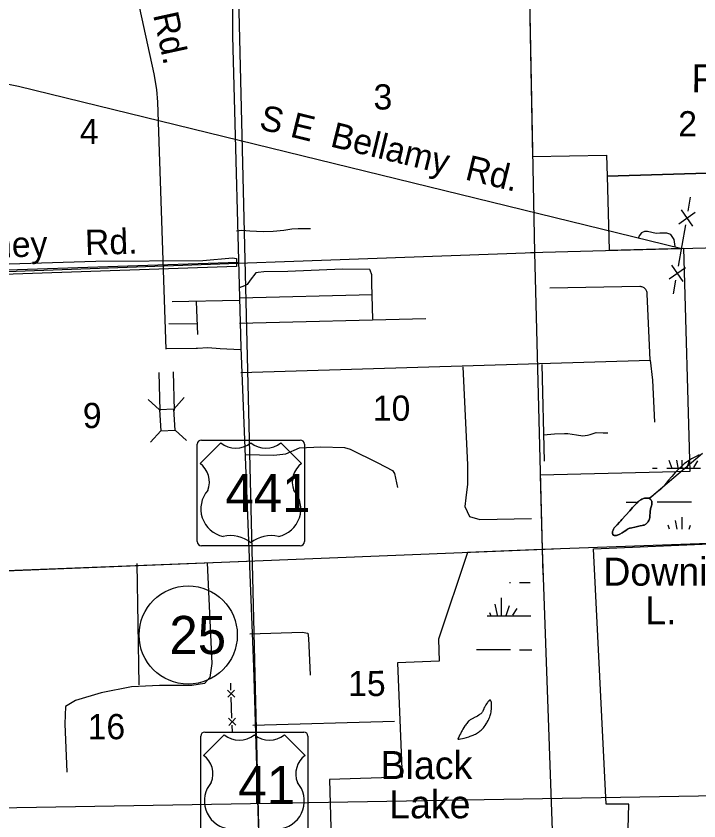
# Model space of a CAD drawing. Extents: x 2480962 to 2688785, y 277103 to 599240.
# Drawn here: x 2563572 to 2575740, y 322962 to 337312 of the extents above; entities that cross this region are included whole.
import ezdxf

# ---------------------------------------------------------------- set-up
doc = ezdxf.new("R2010")
doc.units = 0
for name, color, linetype in [('County Boundary', 7, 'Continuous'), ('County Routes Highway Center Lines', 7, 'Continuous'), ('Divided_Highway', 7, 'Continuous'), ('Lakes and Ponds', 7, 'Continuous'), ('Lakes and Ponds Text', 7, 'Continuous'), ('Level 14', 7, 'Continuous'), ('Level 31', 7, 'Continuous'), ('Local Roads Improved', 7, 'Continuous'), ('Local Roads Paved', 7, 'Continuous'), ('Local Roads Related Cells', 7, 'Continuous'), ('Local Roads Related Text', 7, 'Continuous'), ('Local Roads Unimproved', 7, 'Continuous'), ('National Forest', 7, 'Continuous'), ('Planning Number US Highways', 7, 'Continuous'), ('Roadshields US Highways', 7, 'Continuous'), ('Section Lines', 7, 'Continuous'), ('Section Numbers', 7, 'Continuous'), ('State Park', 7, 'Continuous'), ('Swamps', 7, 'Continuous'), ('Uninventoried Roads and Features', 7, 'Continuous'), ('US Routes Highway Center Lines', 7, 'Continuous')]:
    doc.layers.add(name, color=color, linetype=linetype)

msp = doc.modelspace()

# ---------------------------------------------------------------- linework, layer by layer
at = {"layer": 'County Boundary'}
for p, q in [((2576852.697, 327939.993), (2572946.115, 327799.703)), ((2572946.115, 327799.703), (2573132.053, 322540.237))]:
    msp.add_line(p, q, dxfattribs=at)
at = {"layer": 'County Routes Highway Center Lines'}
msp.add_line((2556819.426, 327168.352), (2567689.006, 327592.412), dxfattribs=at)
at = {"layer": 'Divided_Highway'}
msp.add_line((2562783.117, 323186.249), (2602395.757, 323860.573), dxfattribs=at)
at = {"layer": 'Lakes and Ponds'}
msp.add_line((2574861.444, 328713.995), (2575804.449, 329516.165), dxfattribs=at)
for points in [[(2575742.778, 329488.47), (2575690.375, 329462.576), (2575645.774, 329438.533), (2575607.744, 329416.357), (2575575.259, 329396.028), (2575520.246, 329358.247), (2575480.581, 329327.953), (2575451.761, 329304.068), (2575410.071, 329266.269), (2575370.291, 329225.987), (2575325.685, 329177.623), (2575260.037, 329104.533), (2575195.311, 329030.675), (2575180.747, 329013.493), (2575131.144, 328952.207), (2575118.548, 328937.057), (2575099.086, 328914.816), (2575089.006, 328903.994), (2575078.635, 328893.422), (2575066.088, 328881.38), (2575054.845, 328871.158), (2575034.701, 328853.825), (2575003.785, 328828.656), (2574972.681, 328803.706), (2574917.232, 328758.637), (2574861.444, 328713.995)], [(2574861.444, 328713.995), (2574877.491, 328695.619), (2574888.109, 328681.225), (2574894.692, 328670.073), (2574898.606, 328661.504), (2574900.863, 328654.961), (2574903.001, 328644.954), (2574903.448, 328634.715), (2574902.015, 328618.944), (2574899.758, 328605.124), (2574894.246, 328580.897), (2574884.524, 328544.468), (2574880.093, 328526.218), (2574876.616, 328507.95), (2574874.191, 328488.958), (2574871.64, 328455.47), (2574868.36, 328404.987), (2574865.299, 328379.802), (2574863.077, 328367.259), (2574860.265, 328354.761), (2574857.355, 328344.632), (2574854.006, 328335.225), (2574846.19, 328317.966), (2574837.822, 328303.457), (2574829.422, 328291.368), (2574821.31, 328281.36), (2574813.67, 328273.108), (2574806.598, 328266.32), (2574793.424, 328255.533), (2574782.938, 328248.456), (2574774.769, 328243.777), (2574762.077, 328237.853), (2574748.923, 328233.353), (2574729.817, 328228.384), (2574696.259, 328221.137), (2574645.831, 328211.905), (2574620.673, 328207.158), (2574595.613, 328201.79), (2574542.306, 328190.655), (2574515.846, 328184.172), (2574502.78, 328180.173), (2574489.867, 328175.469), (2574482.516, 328172.045), (2574470.607, 328164.519), (2574436.916, 328138.534), (2574410.782, 328122.052), (2574371.014, 328098.284), (2574331.048, 328075.233), (2574317.513, 328068.156), (2574304.502, 328062.455), (2574292.53, 328058.078), (2574281.811, 328054.869), (2574272.386, 328052.643), (2574264.195, 328051.211), (2574250.224, 328050.037), (2574240.253, 328050.426), (2574233.175, 328051.518), (2574223.375, 328054.571), (2574218.908, 328056.784), (2574214.77, 328059.486), (2574208.617, 328065.391), (2574204.378, 328072.043), (2574201.661, 328079.141), (2574200.145, 328086.455), (2574199.569, 328093.813), (2574199.725, 328101.084), (2574200.441, 328108.175), (2574203.141, 328122.011), (2574206.795, 328134.479), (2574210.846, 328145.487), (2574219.517, 328164.516), (2574227.043, 328178.194), (2574233.096, 328187.897), (2574242.586, 328201.222), (2574252.254, 328212.656), (2574281.378, 328242.932), (2574325.813, 328287.87), (2574347.677, 328310.68), (2574368.878, 328334.06), (2574437.692, 328413.33), (2574506.756, 328492.425), (2574556.873, 328548.054), (2574607.497, 328603.277), (2574626, 328622.826), (2574640.254, 328636.925), (2574662.696, 328657.357), (2574674.57, 328667.323), (2574686.984, 328677.168), (2574696.496, 328684.018), (2574705.801, 328689.894), (2574724.108, 328699.478), (2574740.864, 328706.333), (2574755.935, 328711.153), (2574769.332, 328714.469), (2574781.147, 328716.679), (2574801.852, 328718.99), (2574817.253, 328719.42), (2574828.647, 328719.01), (2574845.355, 328717.213), (2574861.444, 328713.995)], [(2574861.444, 328713.995), (2574845.355, 328717.213), (2574828.647, 328719.01), (2574817.253, 328719.42), (2574801.852, 328718.99), (2574781.147, 328716.679), (2574769.332, 328714.469), (2574755.935, 328711.153), (2574740.864, 328706.333), (2574724.108, 328699.478), (2574705.801, 328689.894), (2574696.496, 328684.018), (2574686.984, 328677.168), (2574674.57, 328667.323), (2574662.696, 328657.357), (2574640.254, 328636.925), (2574626, 328622.826), (2574607.497, 328603.277), (2574556.873, 328548.054), (2574506.756, 328492.425), (2574437.692, 328413.33), (2574368.878, 328334.06), (2574347.677, 328310.68), (2574325.813, 328287.87), (2574281.378, 328242.932), (2574252.254, 328212.656), (2574242.586, 328201.222), (2574233.096, 328187.897), (2574227.043, 328178.194), (2574219.517, 328164.516), (2574210.846, 328145.487), (2574206.795, 328134.479), (2574203.141, 328122.011), (2574200.441, 328108.175), (2574199.725, 328101.084), (2574199.569, 328093.813), (2574200.145, 328086.455), (2574201.661, 328079.141), (2574204.378, 328072.043), (2574208.617, 328065.391), (2574214.77, 328059.486), (2574218.908, 328056.784), (2574223.375, 328054.571), (2574233.175, 328051.518), (2574240.253, 328050.426), (2574250.224, 328050.037), (2574264.195, 328051.211), (2574272.386, 328052.643), (2574281.811, 328054.869), (2574292.53, 328058.078), (2574304.502, 328062.455), (2574317.513, 328068.156), (2574331.048, 328075.233), (2574371.014, 328098.284), (2574410.782, 328122.052), (2574436.916, 328138.534), (2574470.607, 328164.519), (2574482.516, 328172.045), (2574489.867, 328175.469), (2574502.78, 328180.173), (2574515.846, 328184.172), (2574542.306, 328190.655), (2574595.613, 328201.79), (2574620.673, 328207.158), (2574645.831, 328211.905), (2574696.259, 328221.137), (2574729.817, 328228.384), (2574748.923, 328233.353), (2574762.077, 328237.853), (2574774.769, 328243.777), (2574782.938, 328248.456), (2574793.424, 328255.533), (2574806.598, 328266.32), (2574813.67, 328273.108), (2574821.31, 328281.36), (2574829.422, 328291.368), (2574837.822, 328303.457), (2574846.19, 328317.966), (2574854.006, 328335.225), (2574857.355, 328344.632), (2574860.265, 328354.761), (2574863.077, 328367.259), (2574865.299, 328379.802), (2574868.36, 328404.987), (2574871.64, 328455.47), (2574874.191, 328488.958), (2574876.616, 328507.95), (2574880.093, 328526.218), (2574884.524, 328544.468), (2574894.246, 328580.897), (2574899.758, 328605.124), (2574902.015, 328618.944), (2574903.448, 328634.715), (2574903.001, 328644.954), (2574900.863, 328654.961), (2574898.606, 328661.504), (2574894.692, 328670.073), (2574888.109, 328681.225), (2574877.491, 328695.619), (2574861.444, 328713.995)], [(2571445.091, 324416.736), (2571469.998, 324420.609), (2571491.621, 324424.592), (2571529.156, 324432.76), (2571557.125, 324439.755), (2571598.925, 324451.4), (2571640.718, 324464.111), (2571663.681, 324471.52), (2571683.493, 324478.33), (2571717.549, 324491.298), (2571742.595, 324502.179), (2571761.108, 324511.143), (2571774.845, 324518.384), (2571795.217, 324530.174), (2571815.317, 324543.201), (2571825.777, 324550.662), (2571844.313, 324565.402), (2571859.491, 324579.06), (2571872.064, 324591.56), (2571882.585, 324602.895), (2571900.069, 324623.561), (2571912.545, 324639.707), (2571930.499, 324664.859), (2571947.876, 324691.005), (2571959.523, 324709.421), (2571969.215, 324725.533), (2571984.995, 324753.941), (2571995.789, 324775.612), (2572003.269, 324792.173), (2572013.454, 324817.668), (2572022.341, 324844.143), (2572027.089, 324861.247), (2572030.574, 324876.239), (2572035.405, 324902.521), (2572038.175, 324922.256), (2572041.37, 324951.874), (2572043.924, 324981.478), (2572045.917, 325012.145), (2572046.189, 325035.487), (2572045.266, 325052.916), (2572043.753, 325065.829), (2572042.079, 325075.376), (2572038.582, 325089.405), (2572033.757, 325102.992), (2572031.658, 325107.24), (2572029.39, 325110.448), (2572026.984, 325112.743), (2572024.471, 325114.237), (2572021.875, 325115.032), (2572019.218, 325115.22), (2572016.519, 325114.882), (2572010.972, 325112.862), (2572005.436, 325109.469), (2571999.995, 325105.106), (2571994.711, 325100.091), (2571989.627, 325094.668), (2571979.853, 325082.916), (2571971.161, 325071.304), (2571956.023, 325049.151), (2571945.063, 325032.016), (2571937.249, 325019.438), (2571931.697, 325010.396), (2571923.981, 324997.818), (2571920.444, 324992.11), (2571917.149, 324986.872), (2571909.916, 324973.632), (2571904.709, 324961.423), (2571888.896, 324917.851), (2571884.178, 324907.623), (2571880.108, 324900.342), (2571872.881, 324890.217), (2571868.66, 324885.578), (2571863.973, 324881.261), (2571852.735, 324872.21), (2571832.449, 324857.464), (2571816.816, 324847.116), (2571792.898, 324832.338), (2571768.671, 324817.951), (2571754.245, 324809.794), (2571702.643, 324783.652), (2571677.052, 324770.052), (2571664.518, 324762.647), (2571652.238, 324754.658), (2571645.114, 324749.219), (2571639.348, 324743.98), (2571630.063, 324733.998), (2571604.518, 324701.871), (2571591.524, 324685.917), (2571579.648, 324670.272), (2571568.795, 324655.084), (2571549.211, 324625.501), (2571532.934, 324598.754), (2571519.386, 324574.96), (2571508.085, 324554.019), (2571489.614, 324517.559), (2571476.901, 324490.765), (2571468.037, 324471.203), (2571461.78, 324456.923), (2571453.037, 324436.278), (2571445.091, 324416.736)]]:
    msp.add_lwpolyline(points, dxfattribs=at)
at = {"layer": 'Level 31'}
msp.add_lwpolyline([(2567430.582, 332999.245), (2567497.746, 332990.849), (2567497.746, 332848.125), (2561091.957, 332629.841), (2560929.055, 332613.639), (2560929.055, 332815.132), (2564995.878, 332940.476), (2566901.664, 332957.267)], close=True, dxfattribs=at)
at = {"layer": 'Local Roads Improved'}
for p, q in [((2565665.502, 337925.431), (2566028.735, 336284.252)), ((2575411.171, 333169.831), (2563613.394, 336056.324)), ((2566092.196, 335776.625), (2566238.349, 331371.741)), ((2567531.156, 332920.73), (2560899.538, 332695.538)), ((2574685.085, 332488.444), (2573084.929, 332461.413)), ((2574873.247, 331174.669), (2574820.606, 332358.422)), ((2567545.168, 332242.976), (2566355.518, 332218.102)), ((2566781.528, 332223.293), (2566806.176, 331635.82)), ((2567552.199, 332290.778), (2569924.908, 332348.503)), ((2566792.166, 331821.45), (2566292.858, 331822.767)), ((2570874.291, 331912.016), (2567553.522, 331833.926)), ((2566783.455, 331385.259), (2566238.112, 331378.89)), ((2567573.896, 331363.301), (2567206.435, 331380.08)), ((2572943.852, 331097.818), (2572983.604, 329378.559)), ((2567791.349, 324672.168), (2570312.994, 324740.511))]:
    msp.add_line(p, q, dxfattribs=at)
for points in [[(2566028.735, 336284.252), (2566075.995, 336001.225), (2566092.196, 335776.625)], [(2563613.394, 336056.324), (2563465.79, 336083.854), (2563316.116, 336095.805), (2563166.012, 336092.045), (2563113.191, 336086.964)], [(2574820.606, 332358.422), (2574819.534, 332372.335), (2574817.013, 332386.059), (2574813.072, 332399.445), (2574807.754, 332412.346), (2574801.115, 332424.62), (2574793.231, 332436.133), (2574784.186, 332446.759), (2574774.08, 332456.38), (2574763.023, 332464.893), (2574751.138, 332472.203), (2574738.553, 332478.231), (2574725.407, 332482.911), (2574711.844, 332486.19), (2574698.013, 332488.034), (2574685.085, 332488.444)], [(2567206.435, 331380.08), (2566988.032, 331397.215), (2566807.01, 331388.293), (2566783.455, 331385.259)], [(2574873.247, 331175.314), (2574911.559, 330819.556), (2574951.311, 330074.213)], [(2571531.508, 331057.976), (2571615.091, 329310.317), (2571615.091, 328968.384), (2571584.697, 328725.232), (2571569.5, 328565.663), (2571653.084, 328390.897), (2571835.448, 328337.707), (2572754.868, 328352.905)], [(2572971.426, 329846.013), (2573168.987, 329861.21), (2573343.753, 329868.808), (2573404.541, 329868.808), (2573556.512, 329846.013), (2573670.489, 329830.816), (2573754.073, 329842.213), (2573803.463, 329853.611), (2573909.843, 329887.804), (2574035.218, 329880.206), (2574115.003, 329880.206)], [(2567656.265, 329492.682), (2568165.366, 329485.083), (2568378.124, 329507.879), (2568621.276, 329614.258), (2569001.202, 329629.455), (2569426.719, 329621.856), (2569525.5, 329591.462), (2570019.403, 329348.31), (2570277.753, 329211.537), (2570315.745, 329158.347), (2570368.935, 328907.596)], [(2567739.788, 326295), (2568667.953, 326325.184), (2568773.598, 326310.092), (2568781.144, 326219.539), (2568811.328, 325563.032)]]:
    msp.add_lwpolyline(points, dxfattribs=at)
at = {"layer": 'Local Roads Paved'}
for p, q in [((2567576.481, 330959.195), (2574873.247, 331175.314)), ((2565721.677, 327551.994), (2565757.571, 325386.364))]:
    msp.add_line(p, q, dxfattribs=at)
for points in [[(2575317.919, 333205.393), (2575301.469, 333330.359), (2575239.038, 333418.869), (2575171.499, 333441.684), (2575043.858, 333441.684), (2574981.61, 333438.255), (2574827.161, 333470.924), (2574771.246, 333470.134), (2574715.88, 333445.145), (2574678.06, 333393.144), (2574661.995, 333360.286)], [(2569930.365, 331905.508), (2569909.35, 332546.457), (2569912.852, 332700.565), (2569884.833, 332781.122), (2569874.325, 332791.629), (2569387.484, 332798.634), (2568413.802, 332756.605), (2567990.005, 332753.102), (2567884.932, 332739.092), (2567846.405, 332732.088), (2567741.331, 332605.999), (2567688.794, 332525.443), (2567643.262, 332500.926), (2567545.194, 332469.404)], [(2566977.982, 327563.959), (2567061.735, 325769.237), (2567025.841, 325517.976), (2566930.123, 325410.293), (2566702.791, 325374.399), (2566128.48, 325374.399), (2565625.958, 325350.469), (2565087.542, 325242.786), (2564632.879, 325111.173), (2564453.407, 325003.49), (2564441.442, 324692.405), (2564477.336, 323830.938)]]:
    msp.add_lwpolyline(points, dxfattribs=at)
at = {"layer": 'Local Roads Related Cells'}
for p, q in [((2575549.198, 333835.465), (2575592.61, 334081.667)), ((2575382.685, 333610.97), (2575672.299, 333813.759)), ((2575426.097, 333857.172), (2575628.887, 333567.558)), ((2575375.55, 332850.66), (2575505.786, 333589.264)), ((2575209.037, 332626.164), (2575498.651, 332828.954)), ((2575252.449, 332872.366), (2575455.239, 332582.752)), ((2575288.726, 332358.256), (2575332.138, 332604.458))]:
    msp.add_line(p, q, dxfattribs=at)
at = {"layer": 'Local Roads Unimproved'}
msp.add_lwpolyline([(2567500.146, 333482.01), (2567597.636, 333492.455), (2567740.39, 333485.492), (2567973.671, 333471.565), (2568151.243, 333475.046), (2568342.742, 333492.455), (2568488.978, 333516.828), (2568600.396, 333527.273), (2568757.077, 333527.273), (2568816.268, 333523.792)], dxfattribs=at)
at = {"layer": 'National Forest'}
msp.add_line((2574360.386, 333154.966), (2574360.386, 333154.966), dxfattribs=at)
at = {"layer": 'Planning Number US Highways'}
msp.add_circle((2566639.477, 326276.881), 875, dxfattribs=at)
at = {"layer": 'Roadshields US Highways'}
for p, q in [((2566799.667, 327944.49), (2566799.667, 329677.865)), ((2567219.268, 329702.865), (2566849.667, 329336.801)), ((2566874.667, 329752.865), (2568636.139, 329752.865)), ((2567219.269, 329702.865), (2567219.268, 329702.864)), ((2567755.307, 329701.247), (2567755.499, 329701.247)), ((2568661.139, 329336.801), (2568291.537, 329702.865)), ((2568711.139, 329677.865), (2568711.139, 327944.49)), ((2568636.139, 327869.49), (2566874.667, 327869.49)), ((2566862.388, 322737.397), (2566862.388, 324470.773)), ((2567281.99, 324495.771), (2566912.389, 324129.707)), ((2566937.388, 324545.773), (2568698.86, 324545.773)), ((2567281.991, 324495.773), (2567281.989, 324495.772)), ((2567818.029, 324494.153), (2567818.221, 324494.153)), ((2568723.861, 324129.707), (2568354.259, 324495.771)), ((2568773.86, 324470.773), (2568773.86, 322737.397))]:
    msp.add_line(p, q, dxfattribs=at)
for centre, radius, start, end in [((2566874.667, 329677.865), 75, 90, 180), ((2567488.4, 330038.694), 430.363, 231.2915306, 308.3625611), ((2568022.406, 330038.694), 430.363, 231.6374389, 308.7084694), ((2568636.139, 329677.865), 75, 0, 90), ((2566608.29, 329006.759), 408.888, 338.3056083, 53.8199), ((2568902.516, 329006.759), 408.888, 126.1801, 201.6943917), ((2567365.286, 328525.315), 501.276, 138.7830861, 258.2378111), ((2568145.52, 328525.315), 501.276, 281.7621889, 41.2169139), ((2567396.002, 327492.534), 558.087, 49.9101278, 103.7765444), ((2568114.804, 327492.534), 558.087, 76.2234556, 130.0898722), ((2566874.667, 327944.49), 75, 180, 270), ((2568636.139, 327944.49), 75, 270, 0), ((2566937.388, 324470.773), 75, 90, 180), ((2567551.122, 324831.601), 430.363, 231.2915306, 308.3625611), ((2568085.127, 324831.601), 430.363, 231.6374389, 308.7084694), ((2568698.86, 324470.773), 75, 0, 90), ((2566671.011, 323799.666), 408.888, 338.3056083, 53.8199), ((2568965.237, 323799.666), 408.888, 126.1801, 201.6943917), ((2567428.008, 323318.222), 501.276, 138.7830861, 258.2378111), ((2568208.241, 323318.222), 501.276, 281.7621889, 41.2169139)]:
    msp.add_arc(centre, radius, start, end, dxfattribs=at)
at = {"layer": 'Section Lines'}
for p, q in [((2568088.879, 314966.267), (2567399.21, 343614.317)), ((2572706.623, 338253.189), (2572811.03, 333099.035)), ((2572740.878, 333097.614), (2578122.281, 333245.198)), ((2562217.809, 332715.535), (2572811.024, 333099.538)), ((2572811.024, 333099.538), (2572957.557, 327350.695)), ((2573149.918, 327807.957), (2557124.004, 327158.824))]:
    msp.add_line(p, q, dxfattribs=at)
at = {"layer": 'State Park'}
for p, q in [((2572719.94, 337595.799), (2572776.438, 334806.846)), ((2572776.438, 334806.846), (2574094.073, 334833.55)), ((2574094.073, 334833.55), (2574107.714, 334457.302)), ((2574107.714, 334457.302), (2579735.885, 334626.598)), ((2579735.885, 334626.598), (2574107.714, 334457.302)), ((2574107.714, 334457.302), (2574141.392, 333136.024)), ((2574141.392, 333136.024), (2575466.653, 333172.366)), ((2575466.653, 333172.366), (2575575.761, 329192.576)), ((2575575.761, 329192.576), (2572912.343, 329124.661)), ((2572912.343, 329124.661), (2572946.115, 327799.703)), ((2573860.401, 327813.912), (2577542.59, 327970.706)), ((2572946.115, 327799.703), (2571618.385, 327745.923)), ((2574086.927, 323259.962), (2573860.401, 327813.912)), ((2571618.385, 327745.923), (2571096.957, 326204.675)), ((2571096.957, 326204.675), (2571112.333, 325811.702)), ((2571112.333, 325811.702), (2570370.584, 325782.673)), ((2570370.584, 325782.673), (2570450.319, 323744.777)), ((2570450.319, 323744.777), (2569155.838, 323698.103)), ((2569155.838, 323698.103), (2569280.5, 319697.737)), ((2574493.269, 323259.962), (2574086.927, 323259.962)), ((2574477.089, 322822.784), (2574493.269, 323259.962))]:
    msp.add_line(p, q, dxfattribs=at)
at = {"layer": 'Swamps'}
for p, q in [((2575716.338, 329383.352), (2575643.847, 329262.525)), ((2575167.13, 329250.429), (2575767.132, 329250.446)), ((2574998.894, 328650.413), (2575608.125, 328650.43)), ((2572215.739, 326942.058), (2572215.746, 326615.831)), ((2572360.73, 326797.073), (2572300.322, 326615.834)), ((2572493.636, 326748.746), (2572421.146, 326627.919)), ((2571776.192, 326015.807), (2572385.422, 326015.825))]:
    msp.add_line(p, q, dxfattribs=at)
for points in [[(2575203.577, 329393.454), (2575257.213, 329250.432)], [(2575341.234, 329392.288), (2575365.953, 329262.517)], [(2575438.445, 329391.465), (2575438.448, 329250.437)], [(2575569.658, 329390.353), (2575523.024, 329250.439)], [(2574910.609, 329250.422), (2574997.985, 329250.424)], [(2574444.333, 328647.779), (2574620.994, 328647.784)], [(2575438.465, 328376.641), (2575438.47, 328161.664)], [(2575184.739, 328243.726), (2575211.681, 328171.887)], [(2575317.643, 328316.226), (2575346.295, 328165.818)], [(2575583.456, 328231.655), (2575558.326, 328156.261)], [(2572363.802, 327215.847), (2572385.399, 327215.847)], [(2572541.256, 327213.234), (2572732.368, 327213.239)], [(2572105.923, 326823.868), (2572143.251, 326627.911)], [(2571969.054, 326615.824), (2572544.43, 326615.84)], [(2572010.746, 326679.198), (2572034.511, 326615.826)], [(2572544.43, 326615.84), (2572746.436, 326615.846)], [(2572541.279, 326013.211), (2572760.627, 326013.217)]]:
    msp.add_lwpolyline(points, dxfattribs=at)
at = {"layer": 'Uninventoried Roads and Features'}
for p, q in [((2566385.948, 330305.581), (2566569.685, 330510.132)), ((2566130.315, 330291.877), (2565925.764, 330475.615)), ((2566385.948, 330305.581), (2566130.315, 330291.878)), ((2566130.315, 330291.878), (2566150.388, 329917.415)), ((2566406.021, 329931.118), (2566385.948, 330305.581)), ((2566151.656, 329918.827), (2565967.919, 329714.276)), ((2566150.388, 329917.415), (2566406.021, 329931.118)), ((2566406.021, 329931.118), (2566610.572, 329747.381)), ((2567400.918, 325292.959), (2567396.493, 325417.88)), ((2567338.457, 325290.746), (2567467.804, 325170.25)), ((2567342.882, 325165.825), (2567463.379, 325295.171)), ((2567418.618, 324793.273), (2567405.343, 325168.037)), ((2567356.157, 324791.06), (2567485.503, 324670.564)), ((2567360.582, 324666.139), (2567481.078, 324795.485)), ((2567427.468, 324543.43), (2567423.043, 324668.351))]:
    msp.add_line(p, q, dxfattribs=at)
for points in [[(2566113.159, 330959.851), (2566134.439, 330272.04)], [(2566369.037, 330967.769), (2566390.238, 330282.517)]]:
    msp.add_lwpolyline(points, dxfattribs=at)
at = {"layer": 'US Routes Highway Center Lines'}
msp.add_lwpolyline([(2570741.622, 367805.154), (2570822.843, 364647.345), (2570828.42, 364261.766), (2570812.813, 363939.538), (2570809.718, 363355.715), (2570617.971, 362403.369), (2569355.341, 355940.301), (2568545.189, 351306.714), (2567725.875, 346111.943), (2567681.24, 345829.256), (2567603.129, 345349.434), (2567510.14, 344676.194), (2567472.945, 344144.298), (2567399.21, 343614.317), (2567405.524, 342256.847), (2567426.292, 336953.603), (2567575.5, 331404.13), (2567801.75, 325711.575), (2568118.15, 315272.099), (2568140.009, 314316.086), (2568150.797, 314025.592), (2568166.804, 313819.618), (2568198.641, 313640.078), (2568373.481, 313006.506)], dxfattribs=at)

# ---------------------------------------------------------------- texts
at = {"layer": 'Lakes and Ponds Text'}
for s, rotation, p in [('Downing', 0.0671722, (2574037.034, 327155.988)), ('L.', 0.0671694, (2574783.563, 326465.138)), ('Black', 0.0671611, (2570067.631, 323706.994)), ('Lake', 0.0671611, (2570221.149, 323007.232))]:
    msp.add_text(s, height=500, rotation=rotation, dxfattribs=at).set_placement(p)
at = {"layer": 'Level 14'}
msp.add_text('PARK', height=500, rotation=359.9574917, dxfattribs=at).set_placement((2575606.89, 335953.716))
at = {"layer": 'Local Roads Related Text'}
for s, rotation, p in [('Rd.', 282.3108694, (2566011.171, 337336.429)), ('S E  Bellamy  Rd.', 346.2333056, (2567885.707, 335301.955)), ('Barney    Rd.', 1.6749833, (2562231.338, 332974.697))]:
    msp.add_text(s, height=450, rotation=rotation, dxfattribs=at).set_placement(p)
at = {"layer": 'Planning Number US Highways'}
msp.add_text('25', height=680, dxfattribs=at).set_placement((2566303.271, 325936.881))
at = {"layer": 'Roadshields US Highways'}
for s, p in [('441', (2567301.714, 328470.369)), ('41', (2567532.495, 323263.277))]:
    msp.add_text(s, height=679.999, dxfattribs=at).set_placement(p)
at = {"layer": 'Section Numbers'}
for s, rotation, p in [('3', 0.0671944, (2569941.616, 335646.546)), ('2', 0.0671944, (2575372.122, 335166.974)), ('4', 0.0671944, (2564708.31, 335029.724)), ('10', 0.0671806, (2569928.585, 330096.595)), ('9', 0.0671806, (2564761.62, 329965.65)), ('15', 0.0671667, (2569488.897, 325187.353)), ('16', 0.0671667, (2564846.952, 324417.8))]:
    msp.add_text(s, height=450, rotation=rotation, dxfattribs=at).set_placement(p)

doc.saveas('drawing.dxf')
